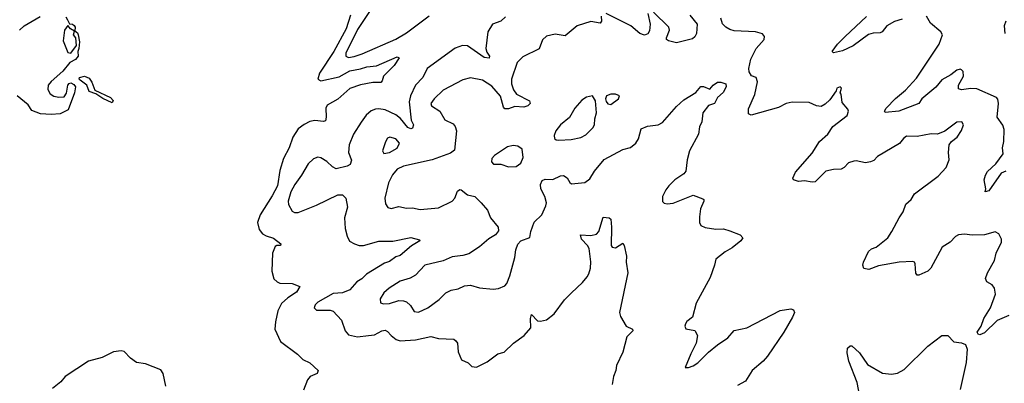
# Model space of a CAD drawing. Extents: x 1771496 to 1971148, y 471553 to 643630.
# Tile 561 of 656: x 1869769 to 1876225, y 593401 to 595785. Entities that reach past the tile are written whole.
import ezdxf

# ---------------------------------------------------------------- set-up
doc = ezdxf.new("R2010")
doc.units = 0

msp = doc.modelspace()

# ---------------------------------------------------------------- linework, layer by layer
at = {"layer": '0CON10XD'}
for points in [[(1872066.5, 595845), (1871985, 595720.8), (1871908.2, 595565), (1871908, 595545), (1871925, 595537.8), (1871962.5, 595542.5), (1872015, 595560.8), (1872235, 595657.6), (1872305, 595697.6), (1872455, 595809.3)], [(1873888.8, 595825), (1873902.5, 595755), (1873898.3, 595711.7), (1873887.3, 595692.7), (1873865.9, 595684.1), (1873835, 595694.3), (1873776, 595745), (1873615, 595825.6)], [(1874163.5, 595815), (1874212, 595755), (1874208, 595695), (1874196.8, 595673.2), (1874180.9, 595659.1), (1874075, 595632), (1874023.3, 595645), (1874011.2, 595655), (1874010, 595665), (1874029.2, 595715), (1874025.8, 595735), (1873925, 595833.8)], [(1869767.5, 595715), (1869799.5, 595745), (1869904.7, 595805.3)], [(1870072.5, 595802.5), (1870083.6, 595783.6), (1870095, 595756.7), (1870115, 595755.6), (1870126.3, 595746.4), (1870132.7, 595735), (1870130.7, 595710.7), (1870147.6, 595697.6), (1870152.5, 595685), (1870161.1, 595638.9), (1870157.9, 595595), (1870150.4, 595575), (1870153.1, 595545), (1870135.8, 595524.2), (1870098.1, 595505), (1870052.7, 595447.3), (1869975, 595380), (1869956.7, 595355), (1869953.6, 595326.4), (1869968.3, 595298.3), (1869992.3, 595282.3), (1870025, 595276.2), (1870060.5, 595279.5), (1870077.3, 595302.7), (1870085.6, 595355), (1870092.8, 595367.2), (1870105, 595370.4), (1870125, 595360), (1870134.5, 595345), (1870129.5, 595305), (1870086.6, 595193.4), (1870035, 595167.5), (1869975, 595164)], [(1871938.7, 595815), (1871910.6, 595725), (1871830, 595575), (1871736.2, 595435), (1871724.6, 595395), (1871744.1, 595384.1), (1871865, 595410.8), (1871935, 595448.7), (1872005, 595461.6), (1872045, 595475.9), (1872108.9, 595481.1), (1872245, 595541.2), (1872256.7, 595535), (1872224.2, 595485), (1872155.6, 595415), (1872146.8, 595383.2), (1872137.8, 595372.2), (1872085, 595372.1), (1872005, 595358.6), (1871935, 595332.7), (1871855, 595263.6), (1871784.7, 595225.3), (1871777.5, 595205), (1871780, 595145), (1871775, 595122.5), (1871762.2, 595117.8), (1871705, 595124.5), (1871672.6, 595117.4), (1871635, 595097.5), (1871595, 595068.8), (1871560, 595015), (1871535.5, 594945), (1871498.1, 594875), (1871474.5, 594795), (1871460, 594695), (1871425, 594628.9), (1871345.5, 594505), (1871328.9, 594455), (1871339.3, 594409.3), (1871361.2, 594381.2), (1871385, 594366.9), (1871433.2, 594353.2), (1871482.5, 594315), (1871480, 594305), (1871455, 594304), (1871445, 594296.7), (1871428.1, 594255), (1871422.2, 594135), (1871435, 594086.7), (1871458, 594065), (1871475, 594058.2), (1871555, 594055.3), (1871606.2, 594035), (1871585, 593998.1), (1871528.3, 593961.7), (1871486.4, 593923.6), (1871462.2, 593875), (1871447, 593803)], [(1872955.6, 595804.4), (1872925, 595774), (1872868.8, 595755), (1872840, 595705), (1872826.5, 595595), (1872832.2, 595572.2), (1872848.8, 595545), (1872847.3, 595532.7), (1872815, 595537.8), (1872705, 595612.7), (1872673.7, 595616.3), (1872625, 595598.1), (1872441.4, 595465), (1872413.5, 595406.5), (1872364.5, 595355.5), (1872332.9, 595285), (1872322.5, 595245), (1872335.3, 595125.3), (1872352, 595095), (1872345, 595073.3), (1872335, 595068), (1872315, 595077.8), (1872266.2, 595136.2), (1872235, 595161.3), (1872165, 595193.2), (1872125, 595200), (1872101.8, 595198.2), (1872073.6, 595186.4), (1872042.2, 595157.8), (1872008.1, 595111.9), (1871958.9, 595035), (1871929.6, 594965), (1871925.4, 594915), (1871945.5, 594864.5), (1871935.8, 594835), (1871916.3, 594823.7), (1871845, 594807.8), (1871819.5, 594819.5), (1871784.3, 594855), (1871745, 594879.6), (1871725, 594882.3), (1871695, 594872.7), (1871660.4, 594839.6), (1871617.5, 594765), (1871572.7, 594705), (1871548.2, 594655), (1871529.6, 594595), (1871532.2, 594572.2), (1871555, 594528.8), (1871571.1, 594521.1), (1871595, 594521.5), (1871715, 594567.9), (1871855, 594635.7), (1871887, 594637), (1871908.8, 594615), (1871919.2, 594555), (1871898.9, 594485), (1871903.5, 594415), (1871915.8, 594365), (1871931.7, 594331.7), (1871965.7, 594315.7), (1871994.5, 594304.5), (1872023.6, 594303.6), (1872125, 594332.9), (1872215, 594332.9), (1872335, 594355.6), (1872391.7, 594341.7), (1872392.5, 594335), (1872337.4, 594302.6), (1872265, 594239.5), (1872235, 594229.6), (1872195, 594199.6), (1872161.8, 594188.2), (1872043.1, 594116.9), (1872013.7, 594086.4), (1871980, 594065), (1871935, 594014.2), (1871886.6, 593993.4), (1871825, 593989.1), (1871725, 593932.9), (1871705.8, 593915), (1871700, 593895), (1871715, 593881.2), (1871805, 593880), (1871825, 593872.9), (1871880.5, 593815), (1871903.8, 593743.8), (1871925, 593718.1), (1871985, 593706.4), (1872057.5, 593715), (1872095, 593718.5), (1872145, 593744.4), (1872165, 593748.1), (1872181.5, 593741.5), (1872204.2, 593715), (1872238.5, 593688.5), (1872265, 593678.2), (1872365, 593685.3), (1872465, 593708.1), (1872515, 593694.2), (1872615, 593689.2), (1872630, 593680), (1872639.2, 593665), (1872645, 593607.5), (1872667.1, 593555), (1872710, 593535), (1872735, 593510.5), (1872765, 593507.1), (1872835, 593540.5), (1872905, 593593.5), (1872945, 593605.7), (1873007.1, 593665), (1873076.6, 593713.4), (1873121.2, 593765), (1873118.2, 593825), (1873125, 593852.5), (1873165, 593811.1), (1873185, 593807.3), (1873222.6, 593817.4), (1873273, 593857), (1873342, 593948), (1873387.8, 593995), (1873459.4, 594060.6), (1873490.6, 594099.4), (1873502.2, 594117.8), (1873511.8, 594155), (1873513.4, 594196.6), (1873502.5, 594285), (1873491.9, 594305), (1873453.1, 594345), (1873446.7, 594373.3), (1873515, 594370), (1873550.5, 594379.5), (1873566.9, 594395), (1873595, 594490), (1873635, 594486.7), (1873645, 594477.5), (1873650, 594425), (1873647.1, 594305), (1873655, 594293.1), (1873675, 594288.9), (1873725, 594320), (1873733.8, 594305), (1873748.8, 594235), (1873746.9, 594195), (1873757.1, 594125), (1873702, 593865), (1873709.3, 593839.3), (1873745.8, 593775.8), (1873787.5, 593755), (1873790, 593745), (1873750, 593705), (1873723.8, 593605), (1873682.7, 593517.3), (1873679.2, 593485), (1873662, 593445), (1873655, 593392.5)], [(1873581.5, 595808.5), (1873584, 595775), (1873575, 595762.5), (1873515, 595773.3), (1873425, 595744.2), (1873345, 595679.2), (1873280.5, 595690.5), (1873222.6, 595677.4), (1873198.1, 595651.9), (1873175, 595592.9), (1873068.9, 595541.1), (1873031.5, 595505), (1872993.9, 595395), (1872993.4, 595365), (1873006.3, 595325), (1873026.3, 595296.3), (1873111.7, 595251.7), (1873116.2, 595235), (1873100.3, 595219.7), (1873075, 595211.1), (1873015, 595216.5), (1872975, 595199.5), (1872950.2, 595200.2), (1872941.6, 595211.6), (1872922.7, 595282.7), (1872865, 595348.6), (1872805, 595388.4), (1872725, 595403.1), (1872675, 595390.8), (1872546.9, 595323.1), (1872486.7, 595265), (1872466, 595235), (1872470.5, 595220.5), (1872525, 595184.3), (1872557, 595127), (1872611.1, 595101.1), (1872625.8, 595085), (1872632.9, 595055), (1872620.7, 594929.3), (1872595, 594909.5), (1872475, 594865.4), (1872285, 594824.6), (1872244.7, 594805.3), (1872213, 594767), (1872187.9, 594715), (1872162.7, 594615), (1872167.6, 594577.6), (1872183.2, 594553.2), (1872205, 594547.5), (1872255, 594560), (1872305, 594548.6), (1872345, 594551.1), (1872395, 594539.5), (1872515, 594550.5), (1872605.8, 594594.2), (1872621.5, 594615), (1872640.3, 594659.7), (1872655, 594671.2), (1872665, 594670), (1872706.7, 594636.7), (1872754.6, 594624.6), (1872795, 594584), (1872836.4, 594536.4), (1872855.7, 594485), (1872907.5, 594425), (1872908.7, 594401.3), (1872889.2, 594375), (1872845, 594348.5), (1872785, 594294.5), (1872715, 594250), (1872675, 594238.2), (1872605, 594228.9), (1872545, 594203.3), (1872425, 594174.5), (1872365, 594109.5), (1872329.1, 594090.9), (1872265, 594070.4), (1872191.4, 594025), (1872157.8, 593995), (1872133.3, 593955), (1872135, 593928.8), (1872155, 593922.5), (1872195, 593924.4), (1872255, 593944.5), (1872285, 593942.5), (1872305, 593934.4), (1872331.7, 593911.7), (1872355, 593872), (1872385, 593866.5), (1872445.3, 593894.7), (1872520.2, 593949.8), (1872563.1, 593995), (1872597.7, 594012.3), (1872645, 594021.2), (1872685, 594038.8), (1872725, 594044.4), (1872785, 594027.5), (1872875, 594018.9), (1872907.9, 594022.1), (1872951.1, 594038.9), (1872964.6, 594055.4), (1872983.1, 594105), (1873016.5, 594225), (1873022.5, 594275), (1873036.6, 594313.4), (1873055.8, 594334.2), (1873115, 594357.5), (1873121.4, 594395), (1873143.7, 594456.3), (1873192, 594505), (1873220, 594565), (1873222.9, 594585), (1873213.3, 594625), (1873186.9, 594675), (1873184.2, 594705), (1873195, 594731.2), (1873215, 594740), (1873265, 594737.8), (1873315, 594760.8), (1873335, 594762.5), (1873358.7, 594748.7), (1873377, 594717), (1873388.6, 594708.6), (1873475, 594718.1), (1873508.1, 594741.9), (1873539.4, 594790.6), (1873602.3, 594867.7), (1873725, 594932.5), (1873775, 594947.1), (1873809.4, 594975), (1873826.4, 595003.6), (1873845, 595070), (1873885, 595087.5), (1873955, 595095.6), (1873985, 595110.6), (1874075.7, 595215), (1874125, 595258.6), (1874203.5, 595306.5), (1874235, 595346.2), (1874254.1, 595345.9), (1874295, 595328.8), (1874316, 595355), (1874345, 595375.8), (1874365.9, 595375.9), (1874400, 595365), (1874402.5, 595345), (1874382.3, 595307.7), (1874343.8, 595275), (1874324.2, 595235.8), (1874285, 595222), (1874249.2, 595175), (1874241.2, 595115), (1874227.3, 595082.7), (1874219.2, 595035), (1874162, 594925), (1874146, 594865), (1874137.7, 594792.3), (1874125, 594773.3), (1874064.2, 594735.8), (1874025.5, 594694.5), (1874005, 594668.8), (1873985, 594626.2)], [(1876254.2, 593845.8), (1876178.3, 593811.7), (1876095, 593732.5), (1876065, 593717.5), (1876053.6, 593723.6), (1876047.5, 593735), (1876073.9, 593776.1), (1876092, 593825), (1876135.7, 593895), (1876167.3, 593985), (1876160.8, 594025), (1876145, 594046), (1876111.2, 594065), (1876101.4, 594088.6), (1876115.6, 594125), (1876161.4, 594205), (1876172.5, 594255), (1876206.9, 594325), (1876207.1, 594345), (1876190.5, 594380.5), (1876165, 594394), (1876095, 594374.4), (1876015, 594372.2), (1875965, 594377.5), (1875925, 594373.8), (1875905, 594363.8), (1875870, 594325), (1875817.7, 594292.3), (1875744, 594155), (1875723.2, 594136.8), (1875665, 594110), (1875655, 594110), (1875645, 594122.5), (1875641.2, 594185), (1875635.9, 594195.9), (1875625, 594198.8), (1875535, 594195.7), (1875399.7, 594170.3), (1875336.1, 594146.1), (1875305, 594153.3), (1875296.7, 594175), (1875301.2, 594195), (1875334.2, 594265.8), (1875355, 594283.3), (1875385, 594293.8), (1875461.2, 594355), (1875488.8, 594395), (1875535, 594486.2), (1875562.5, 594525), (1875578.8, 594575), (1875615, 594606.7), (1875636.9, 594643.1), (1875791.7, 594758.3), (1875843.8, 594815), (1875863.8, 594865), (1875859.2, 594915), (1875864.2, 594965), (1875878.8, 594985), (1875915.4, 595014.6), (1875945, 595058.8), (1875957.5, 595095), (1875946.7, 595115), (1875915, 595112.9), (1875835.5, 595054.5), (1875786.8, 595033.2), (1875745, 595035.7), (1875655, 595018.5), (1875585, 595020), (1875565, 595005.7), (1875537.6, 594972.4), (1875395, 594887.1), (1875369.1, 594860.9), (1875348.3, 594851.7), (1875315, 594845.5), (1875255, 594859.2), (1875237.7, 594857.7), (1875203.8, 594846.2), (1875174.6, 594815.4), (1875155, 594804.2), (1875105, 594802.5), (1875055, 594790.8), (1874985, 594722.5), (1874965, 594720), (1874915, 594728.6), (1874875, 594722.9), (1874842.5, 594735), (1874838.8, 594745), (1874855.7, 594785), (1874965, 594908.6), (1875014.3, 594985), (1875068.1, 595035), (1875102, 595085), (1875194.2, 595155.8), (1875204, 595185), (1875198.8, 595198.8), (1875162, 595242), (1875156.4, 595296.4), (1875150, 595305), (1875157.5, 595335), (1875150, 595345), (1875127.5, 595335), (1875122.5, 595317.5), (1875081.2, 595258.8), (1875050.3, 595229.7), (1875025, 595215.6), (1874995, 595220), (1874945, 595242.1), (1874835, 595244.2), (1874795, 595234.2), (1874745, 595208.1), (1874565, 595158), (1874548.3, 595168.3), (1874549.2, 595200.8), (1874588.8, 595295), (1874606.4, 595376.4), (1874597.5, 595405), (1874567, 595417), (1874552, 595442), (1874550, 595465), (1874563.1, 595525), (1874598.9, 595595), (1874650, 595655), (1874653.1, 595675), (1874640.9, 595690.9), (1874595, 595705.7), (1874455, 595711.4), (1874425, 595720), (1874398.8, 595735), (1874377.7, 595757.7), (1874366, 595795)], [(1875555, 595788.8), (1875505, 595773.6), (1875456.1, 595743.9), (1875425, 595705.8), (1875412.1, 595697.9), (1875366.6, 595696.6), (1875335, 595688.2), (1875235, 595613.5), (1875165, 595580.5), (1875105, 595566.7), (1875096.7, 595575), (1875132.5, 595625), (1875181.4, 595675), (1875322, 595805)], [(1876235, 594791.1), (1876205, 594778.9), (1876125, 594663.3), (1876100, 594655), (1876103.3, 594675), (1876093.5, 594735), (1876101.1, 594765), (1876115, 594788.8), (1876170.4, 594839.6), (1876218.8, 594905), (1876212.5, 594945), (1876223, 594987), (1876225.5, 595065.5), (1876215, 595093.8), (1876179.5, 595145), (1876186.7, 595235), (1876182.7, 595262.7), (1876174.5, 595275), (1876045, 595330.9), (1876005, 595333.9), (1875943.8, 595323.8), (1875925, 595332), (1875925.5, 595355), (1875958.4, 595415), (1875955, 595444), (1875945, 595456), (1875935, 595459.7), (1875915, 595454.7), (1875875, 595422.5), (1875815, 595390), (1875777.3, 595342.7), (1875685.6, 595265), (1875665, 595234.3), (1875533.3, 595185), (1875445, 595176.7), (1875438.8, 595185), (1875450, 595205), (1875511.7, 595268.3), (1875577.2, 595322.8), (1875648.8, 595401.2), (1875798, 595625), (1875820.4, 595685), (1875808.5, 595705), (1875741.7, 595761.7), (1875715, 595808)], [(1876235, 595776), (1876223.6, 595745), (1876229.4, 595695)], [(1870105, 595564.6), (1870141.4, 595615), (1870137.5, 595665), (1870122.7, 595685), (1870128.3, 595708.3), (1870102.9, 595725), (1870085, 595746.7), (1870062.5, 595715), (1870053.6, 595646.4), (1870085, 595570), (1870105, 595564.6)], [(1870375, 595240.6), (1870315, 595268.1), (1870268.5, 595298.5), (1870225, 595313.1), (1870209.5, 595355), (1870165, 595388.6), (1870159.4, 595395), (1870162.5, 595405), (1870195, 595413.8), (1870225, 595400.6), (1870243.3, 595375), (1870262.5, 595322.5), (1870365, 595275.5), (1870381.9, 595255), (1870375, 595240.6)], [(1869975, 595164), (1869905, 595166.7), (1869848.3, 595188.3), (1869825.9, 595225.9), (1869752.5, 595285)], [(1873305, 594994.4), (1873385, 594999.2), (1873448.8, 595011.2), (1873480.5, 595029.5), (1873528.5, 595075), (1873537.5, 595095), (1873540, 595135), (1873552.2, 595175), (1873545, 595253.3), (1873525, 595285.7), (1873485, 595275.6), (1873455, 595256.9), (1873409.5, 595205), (1873375, 595142.9), (1873316, 595095), (1873285, 595056.2), (1873274, 595025), (1873276.1, 595006.1), (1873286, 594996), (1873305, 594994.4)], [(1873645, 595229.4), (1873696.7, 595265), (1873702.5, 595285), (1873675, 595295.8), (1873645, 595295.6), (1873616, 595285), (1873610, 595265), (1873615, 595248), (1873625, 595232.9), (1873645, 595229.4)], [(1872157.7, 594907.7), (1872195, 594914.5), (1872245, 594943.1), (1872260.6, 594975), (1872235, 595003.3), (1872196, 595014), (1872181.7, 595008.3), (1872167, 594983), (1872148.1, 594925), (1872157.7, 594907.7)], [(1872975, 594820.9), (1873025, 594822.9), (1873055, 594844.3), (1873071.7, 594881.7), (1873064, 594935), (1873035, 594955.6), (1873005, 594960.8), (1872968.3, 594951.7), (1872882, 594895), (1872864.3, 594875), (1872863.3, 594853.3), (1872877.1, 594837.1), (1872925, 594836.9), (1872975, 594820.9)], [(1873985, 594626.2), (1873983.4, 594593.4), (1873995, 594581.1), (1874015, 594576.4), (1874055, 594580.9), (1874185, 594633.3), (1874249.7, 594609.7), (1874256.2, 594605), (1874256, 594595), (1874234.4, 594545.6), (1874226.9, 594493.1), (1874226.9, 594455), (1874235.8, 594435), (1874265, 594421.5), (1874335, 594411.9), (1874385, 594412.9), (1874425, 594401.2), (1874494.2, 594374.2), (1874511.2, 594355), (1874498.8, 594335), (1874441.7, 594288.3), (1874395, 594262), (1874333.3, 594215), (1874326.2, 594175), (1874296, 594095), (1874204.6, 593925.4), (1874181.2, 593835), (1874144.6, 593805.4), (1874135, 593790), (1874130.8, 593775), (1874137.3, 593757.3), (1874195.9, 593745.9), (1874213.8, 593715), (1874205.7, 593664.3), (1874170.8, 593595), (1874133.3, 593505), (1874155, 593504), (1874185, 593515.7), (1874215, 593535.7), (1874285.3, 593604.7), (1874345, 593653.1), (1874411.7, 593698.3), (1874455, 593746.1), (1874536.2, 593765), (1874755, 593878.6), (1874825, 593890), (1874843, 593883), (1874850, 593865), (1874837.5, 593835), (1874778.8, 593735), (1874671.7, 593578.3), (1874644, 593545), (1874572, 593485), (1874529.2, 593415), (1874475, 593385.5)], [(1871447, 593803), (1871442.1, 593755), (1871480, 593675), (1871590.8, 593590.8), (1871625, 593557.9), (1871670.8, 593535), (1871726, 593485), (1871720, 593465), (1871675, 593445.7), (1871657, 593423), (1871629.7, 593355)], [(1875275.7, 593324.3), (1875260, 593405), (1875206.9, 593545), (1875195, 593600), (1875198.3, 593631.7), (1875215, 593647.5), (1875225, 593646.7), (1875275, 593600), (1875327.5, 593525), (1875426.7, 593466.7), (1875485, 593461.1), (1875525, 593467.8), (1875568.5, 593491.5), (1875725, 593644), (1875815, 593714), (1875855, 593713.8), (1875895, 593673.3), (1875945, 593666.7), (1875970, 593655), (1875982.5, 593625), (1875976.4, 593536.4), (1875935, 593360)], [(1870727.6, 593382.4), (1870711.2, 593465), (1870695, 593490), (1870595, 593528.2), (1870535, 593537.1), (1870496.2, 593565), (1870455, 593610), (1870435, 593614.3), (1870385, 593606.2), (1870309.6, 593570.4), (1870221.5, 593545), (1870067.6, 593445), (1870039.8, 593410.2), (1869985, 593366.4)]]:
    msp.add_lwpolyline(points, dxfattribs=at)

doc.saveas('drawing.dxf')
